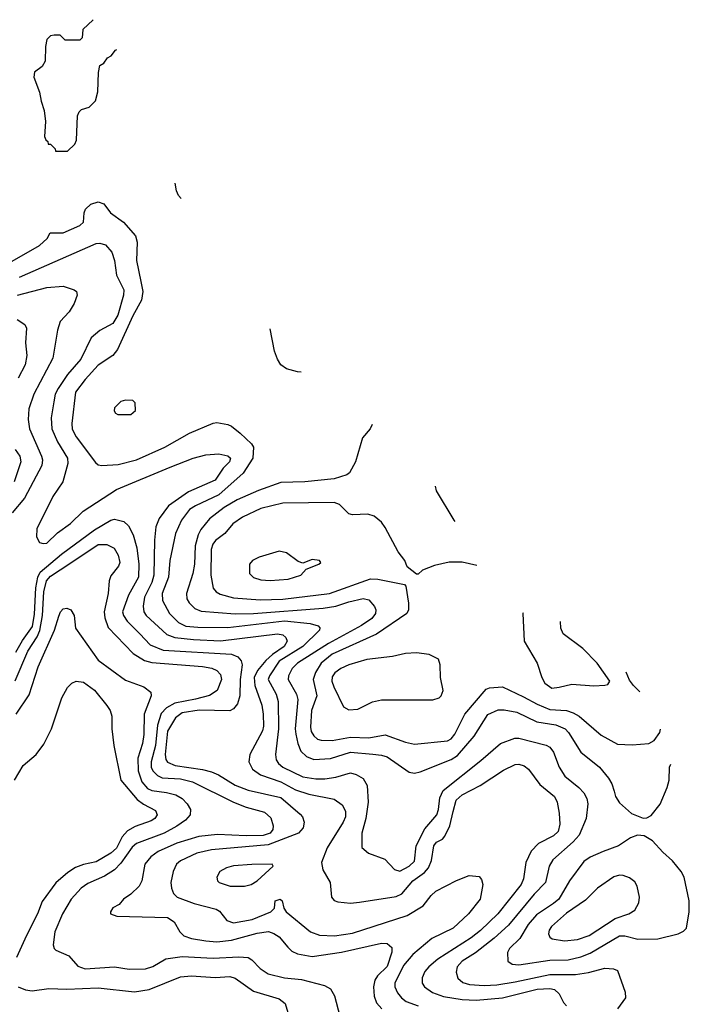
# Model space of a CAD drawing. Extents: x 997028 to 1115134, y 536408 to 618974.
# Tile 471 of 473: x 1092406 to 1096067, y 579540 to 584921. Entities that reach past the tile are written whole.
import ezdxf

# ---------------------------------------------------------------- set-up
doc = ezdxf.new("R2010")
doc.units = 0

msp = doc.modelspace()

# ---------------------------------------------------------------- linework, layer by layer
at = {"layer": '0CON10XD'}
for points in [[(1092808.3, 584921.2), (1092751.7, 584868.3), (1092748.3, 584821.7), (1092735, 584810), (1092655, 584810), (1092627.5, 584837.5), (1092595, 584837.5), (1092575, 584833.3), (1092555, 584812.5), (1092548, 584775), (1092545.8, 584694.2), (1092530, 584665), (1092486.7, 584635), (1092483, 584607), (1092515.7, 584525.7), (1092524, 584475), (1092541.2, 584425), (1092548, 584365), (1092542.5, 584282.5), (1092550, 584265), (1092560, 584255), (1092561.7, 584241.7), (1092575, 584240), (1092600, 584215), (1092601.7, 584201.7), (1092667, 584203), (1092708.3, 584241.7), (1092717, 584263), (1092722.5, 584395), (1092731.7, 584418.3), (1092745, 584430), (1092787, 584443), (1092821.7, 584478.3), (1092833.6, 584526.4), (1092837, 584633), (1092845, 584670), (1092866.4, 584683.6), (1092887, 584713), (1092906.4, 584723.6), (1092930, 584755), (1092937.3, 584757.7)], [(1093289.2, 583944.6), (1093275, 583960), (1093264.2, 583985), (1093256.8, 584028.3)], [(1092365, 583600.6), (1092515, 583687.3), (1092557.5, 583725), (1092573.9, 583756.1), (1092645, 583757.1), (1092735, 583795.6), (1092755.7, 583815), (1092758.6, 583865), (1092767.1, 583885), (1092795, 583912.2), (1092835, 583925.6), (1092865.8, 583915), (1092902.9, 583865), (1092974.6, 583814.6), (1093039.5, 583739.5), (1093049.6, 583705), (1093045.8, 583605), (1093069.5, 583489.5), (1093080.3, 583435), (1093071.6, 583388.4), (1093025, 583302.9), (1092941.7, 583118.3), (1092915, 583086.2), (1092835, 583032.5), (1092764.1, 582955), (1092711.6, 582885), (1092691.1, 582715), (1092693.5, 582683.5), (1092715, 582640.9), (1092820.7, 582500.7), (1092835, 582488.9), (1092855, 582484.5), (1092945, 582490.9), (1093045, 582516.1), (1093200.6, 582585), (1093335, 582662.1), (1093465, 582716.7), (1093485, 582718.9), (1093545, 582708.1), (1093565, 582699.4), (1093611.3, 582661.3), (1093673.2, 582603.2), (1093684.1, 582584.1), (1093681.1, 582525), (1093628.2, 582441.8), (1093495, 582323.5), (1093367.3, 582265), (1093335, 582243.4), (1093290.3, 582185), (1093257.8, 582112.2), (1093227.8, 581965), (1093220.3, 581875), (1093186.2, 581785), (1093186.7, 581746.7), (1093226, 581676), (1093275, 581626.7), (1093315, 581606.8), (1093381.1, 581601.1), (1093545, 581598.9), (1093855, 581636.2), (1093995, 581620.9), (1094037.4, 581607.4), (1094048.2, 581598.2), (1094045.6, 581585), (1093954.1, 581495), (1093825.7, 581414.3), (1093771.9, 581335), (1093765.3, 581315), (1093809.3, 581235), (1093819.4, 581195), (1093821.7, 581045), (1093804.6, 580904.6), (1093807.7, 580875), (1093821.2, 580855), (1093845, 580836.5), (1093955, 580782.7), (1094025, 580772.3), (1094075, 580772.1), (1094135, 580780.9), (1094215, 580805.4), (1094246.6, 580796.6), (1094284.7, 580774.7), (1094306.5, 580735), (1094312.1, 580645), (1094298.7, 580555), (1094276.7, 580475), (1094277.2, 580397.2), (1094314, 580365), (1094402.9, 580332.9), (1094455.9, 580275.9), (1094485, 580267.7), (1094536.4, 580295), (1094565, 580321.9), (1094574.7, 580405), (1094622, 580498), (1094687.8, 580575), (1094696.7, 580605), (1094702.5, 580667.5), (1094721.2, 580708.8), (1094927.1, 580872.9), (1095035, 580964.5), (1095113.3, 580995), (1095135.5, 580994.5), (1095285.3, 580955.3), (1095305, 580944.4), (1095325, 580918.6), (1095356.3, 580836.3), (1095387.2, 580787.2), (1095463.5, 580725), (1095491.2, 580695), (1095506.9, 580665), (1095511.5, 580635), (1095502.9, 580555), (1095465.3, 580465), (1095433.1, 580426.9), (1095321, 580329), (1095300.4, 580295), (1095280.4, 580205), (1095218.4, 580141.6), (1095078.2, 579971.8), (1095000.7, 579900.7), (1094898.4, 579821.6), (1094825, 579774.7), (1094797.9, 579745), (1094792.5, 579715), (1094802.3, 579682.3), (1094829.6, 579659.6), (1094865, 579647.5), (1094945, 579642.2), (1095015, 579646.9), (1095115, 579661.9), (1095305, 579702.6), (1095445, 579702.9), (1095516, 579714), (1095605, 579737.7), (1095652.9, 579732.9), (1095674, 579724), (1095715.8, 579605.8), (1095718, 579575), (1095674.7, 579515.3)], [(1092405, 583514.3), (1092825, 583697.7), (1092845, 583700.4), (1092875, 583691.1), (1092910.9, 583650.9), (1092924.6, 583605), (1092936.2, 583525), (1092975.3, 583445), (1092973.1, 583415), (1092943.7, 583306.3), (1092915, 583261.1), (1092845, 583222.5), (1092798.1, 583181.9), (1092741.6, 583065), (1092667.6, 582982.4), (1092616.3, 582905), (1092601.2, 582875), (1092593.2, 582833.2), (1092579.1, 582745), (1092583.1, 582685), (1092613.2, 582613.2), (1092667.3, 582525), (1092670.3, 582495), (1092642.9, 582395), (1092588.1, 582315), (1092500.7, 582139.3), (1092497.5, 582095), (1092514.3, 582064.3), (1092535, 582057.5), (1092555, 582060), (1092613, 582117), (1092685, 582167.8), (1092752.9, 582235), (1092935, 582353.1), (1093229.2, 582475), (1093355.3, 582524.7), (1093425, 582543.1), (1093495, 582548.8), (1093545, 582537.3), (1093558.5, 582525), (1093553.1, 582505), (1093519.7, 582470.2), (1093475, 582404.7), (1093328.7, 582341.3), (1093219.6, 582265), (1093168.2, 582195), (1093151.1, 582148.9), (1093143.7, 582076.4), (1093140.7, 581885), (1093129.2, 581845), (1093089, 581765), (1093081.4, 581715), (1093084.7, 581685), (1093098.7, 581665), (1093211.1, 581561.1), (1093254.8, 581544.8), (1093357.2, 581532.8), (1093505, 581525.5), (1093815, 581564.2), (1093845, 581559.6), (1093862.1, 581545), (1093868.2, 581525), (1093852.5, 581495), (1093787.9, 581452.1), (1093751.2, 581418.8), (1093707.4, 581365), (1093688.5, 581325), (1093692.1, 581282.1), (1093730.7, 581175), (1093738.4, 581125), (1093739.3, 581059.3), (1093734.6, 581035), (1093664.5, 580905), (1093659.6, 580865), (1093680, 580825), (1093723.6, 580793.6), (1093835, 580756), (1093915, 580712), (1093988, 580688), (1094125, 580661.2), (1094169.5, 580629.5), (1094187.3, 580595), (1094187.1, 580565), (1094175.4, 580535), (1094087.3, 580395), (1094055.8, 580315), (1094064.2, 580275), (1094102.9, 580205), (1094110.8, 580125), (1094125, 580106.2), (1094145, 580100), (1094215, 580093.1), (1094265, 580097.8), (1094465, 580129.4), (1094495, 580143.3), (1094556.4, 580215), (1094619.3, 580260.7), (1094641.4, 580285), (1094657.1, 580325), (1094670.7, 580405), (1094685, 580425.6), (1094717.3, 580442.7), (1094731.5, 580458.5), (1094758, 580515), (1094775.7, 580594.3), (1094793.1, 580655), (1094824.5, 580685), (1094923.3, 580735), (1095050.6, 580819.4), (1095115, 580850.4), (1095135, 580852.1), (1095165, 580842.5), (1095188.1, 580825), (1095250.4, 580740.4), (1095330.5, 580675), (1095345.3, 580645.3), (1095356, 580585), (1095359.6, 580525), (1095351.1, 580485), (1095325, 580459.7), (1095242.2, 580417.8), (1095203.4, 580376.6), (1095173.3, 580315), (1095160.3, 580225), (1095148.1, 580195), (1095020.3, 580035), (1094925, 579942.5), (1094875, 579903.4), (1094692.9, 579787.1), (1094643.5, 579745), (1094621.3, 579718.7), (1094606.4, 579685), (1094607.5, 579655), (1094619.5, 579635), (1094663.4, 579603.4), (1094722.7, 579582.7), (1094825, 579566.1), (1094902.8, 579562.8), (1095045, 579575.9), (1095235, 579621.8), (1095305, 579626), (1095329.9, 579619.9), (1095355, 579597.7), (1095379.2, 579549.2), (1095395, 579531.9)], [(1092395, 583416.4), (1092555, 583457.5), (1092645, 583464.3), (1092705, 583443.8), (1092716.7, 583435), (1092721.2, 583415), (1092705, 583370), (1092677.5, 583325), (1092628.2, 583271.8), (1092612.9, 583225), (1092588.1, 583071.9), (1092484, 582875), (1092456.9, 582795), (1092453.3, 582736.7), (1092460, 582685), (1092525.9, 582535), (1092530.7, 582515), (1092526.7, 582485), (1092433.1, 582306.9), (1092365.3, 582225)], [(1092393.1, 583283.1), (1092434.2, 583255), (1092444.4, 583235), (1092438.9, 583155), (1092446.2, 583085), (1092436.7, 583035), (1092398, 582962)], [(1093946.1, 582994), (1093925, 582997.3), (1093865, 583013.8), (1093834.8, 583034.8), (1093815.5, 583065.5), (1093799, 583109), (1093775.8, 583231.6)], [(1092943, 582763), (1093015, 582763.3), (1093040, 582785), (1093037, 582827), (1093025, 582840), (1092985, 582842.5), (1092960, 582835), (1092925, 582800), (1092923, 582783), (1092930, 582770), (1092943, 582763)], [(1094334, 582708.3), (1094322, 582685), (1094281.4, 582635), (1094241.8, 582505), (1094209.4, 582445), (1094195, 582433.6), (1094125, 582411.8), (1093965, 582396), (1093835, 582391.1), (1093711.4, 582348.6), (1093595, 582297.3), (1093523.9, 582255), (1093445, 582192.9), (1093396.8, 582135), (1093382, 582105), (1093366.6, 582045), (1093362.7, 581945), (1093353.9, 581895), (1093317.8, 581785), (1093320.3, 581755), (1093333.2, 581733.2), (1093363.5, 581703.5), (1093398.3, 581688.3), (1093583.7, 581673.7), (1093685, 581675.8), (1094065, 581704.1), (1094135, 581715.9), (1094205, 581739.8), (1094285, 581756.8), (1094315, 581750), (1094345.6, 581714.4), (1094353.7, 581695), (1094352.5, 581675), (1094331, 581649), (1094275, 581609.5), (1094095, 581512), (1093926.1, 581405), (1093895.4, 581375), (1093876.5, 581335), (1093874.7, 581315.3), (1093919.4, 581235), (1093927.5, 581205), (1093913.3, 581045), (1093915.6, 581015.6), (1093926.6, 580965), (1093943.8, 580923.8), (1093974.3, 580894.3), (1094015, 580878.2), (1094105, 580883.2), (1094215, 580917.7), (1094336.5, 580906.5), (1094385, 580901.6), (1094415, 580891.9), (1094535, 580808.1), (1094565, 580803.3), (1094595, 580809.5), (1094765, 580877.5), (1094800.7, 580899.3), (1094891.5, 581005), (1094965, 581124.5), (1095021.7, 581148.3), (1095055, 581150), (1095125, 581136.2), (1095233.3, 581083.3), (1095336.6, 581066.6), (1095387.7, 581045), (1095406.7, 581025), (1095475, 580917.5), (1095575.9, 580835.9), (1095625.6, 580775), (1095644.4, 580745), (1095655.6, 580704.4), (1095663.8, 580675), (1095685, 580640), (1095752, 580582), (1095815, 580556.7), (1095835, 580558.8), (1095858.3, 580571.7), (1095906.9, 580633.1), (1095946.7, 580725), (1095956.5, 580765), (1095959.5, 580835), (1095966, 580852.6)], [(1092382.1, 582572.1), (1092407.6, 582535), (1092413.5, 582505), (1092376.8, 582395)], [(1094787, 582177.8), (1094780.8, 582185), (1094685.8, 582345.8), (1094679.1, 582372.4)], [(1094905.6, 581937.2), (1094826.1, 581956.1), (1094755, 581955.6), (1094675, 581938), (1094608.3, 581911.7), (1094585, 581890), (1094575, 581890), (1094525, 581930), (1094512.5, 581965), (1094475, 582013.3), (1094405, 582146.2), (1094384, 582175), (1094345, 582208), (1094308.8, 582218.8), (1094225, 582215.6), (1094205, 582221.1), (1094155, 582270.6), (1094125, 582282.9), (1093845, 582278.4), (1093725, 582248.8), (1093625, 582202.2), (1093570.9, 582165), (1093527.5, 582112.5), (1093476.2, 582075), (1093461.7, 582055), (1093454, 582025), (1093451.9, 581885), (1093464.6, 581815), (1093480, 581795), (1093501.8, 581781.8), (1093575, 581760.5), (1093720.3, 581750.3), (1093845, 581754.8), (1094100, 581785), (1094325, 581865.4), (1094365, 581863.6), (1094510, 581835), (1094517.5, 581825), (1094532.3, 581732.3), (1094532.9, 581695), (1094522.9, 581675), (1094357.2, 581562.8), (1094115, 581453.3), (1094054.2, 581405), (1094023, 581353), (1094010.7, 581315), (1094030, 581225), (1094002.5, 581145), (1093995.7, 581054.3), (1094000.6, 581030.6), (1094015, 581006.8), (1094035, 580989.7), (1094055, 580983.5), (1094115, 580982.1), (1094215, 581000.6), (1094315, 580997), (1094405, 581011.8), (1094515, 580972.9), (1094565, 580961.8), (1094745, 580980), (1094765, 580991.1), (1094784.5, 581015.5), (1094839.1, 581125), (1094957.4, 581262.6), (1094975, 581270), (1095045, 581275.5), (1095159.8, 581219.8), (1095235, 581179.3), (1095305, 581151.6), (1095395, 581145.3), (1095432.8, 581132.7), (1095464.2, 581114.3), (1095585, 581010.9), (1095675, 580961.5), (1095755, 580957.8), (1095845, 580964.5), (1095875, 580981.5), (1095906.5, 581025), (1095909.3, 581043)], [(1092386.2, 581465), (1092421, 581529), (1092476, 581605), (1092488.2, 581671.8), (1092494.9, 581815.1), (1092505.9, 581874.1), (1092519.1, 581900.9), (1092635, 581999.8), (1092815, 582133.2), (1092904.8, 582185.2), (1092925, 582190.9), (1092975, 582178.2), (1093001.5, 582155), (1093026.1, 582106.1), (1093046.2, 582035), (1093058.7, 581945), (1093056.5, 581875), (1093001.7, 581775), (1092969.2, 581685), (1092974.2, 581665), (1092993.5, 581633.5), (1093063.7, 581563.7), (1093119.6, 581505), (1093190, 581475), (1093564, 581454), (1093599.4, 581439.4), (1093617.8, 581417.8), (1093622.6, 581395), (1093612.3, 581315), (1093610.8, 581225), (1093597.2, 581182.8), (1093575.9, 581154.1), (1093555, 581143.5), (1093387.3, 581147.3), (1093295, 581132.4), (1093257.5, 581105), (1093215, 581032), (1093201.9, 580905), (1093205, 580878), (1093213.9, 580863.9), (1093256, 580845), (1093405, 580823.5), (1093455, 580810), (1093493.9, 580793.9), (1093585, 580737.9), (1093655, 580709.3), (1093835, 580669.4), (1093939.8, 580579.8), (1093952.9, 580565), (1093961.4, 580535), (1093955.4, 580504.6), (1093931.4, 580475), (1093765, 580410.5), (1093455, 580384.8), (1093375, 580365.7), (1093285, 580323.8), (1093264.6, 580305), (1093245.7, 580265.7), (1093233.5, 580205), (1093237.1, 580175), (1093248, 580145), (1093268, 580125), (1093361, 580091), (1093480.3, 580060.3), (1093498, 580048), (1093538.6, 579998.6), (1093575.3, 579985.3), (1093677.5, 580002.5), (1093780, 580045), (1093800, 580065), (1093803.3, 580105), (1093830, 580115), (1093842, 580105), (1093850, 580065), (1093864, 580045), (1093996.9, 579935), (1094045, 579916.7), (1094126.6, 579913.4), (1094225, 579928.4), (1094525, 580025.3), (1094611.5, 580078.5), (1094655.6, 580135), (1094681.7, 580158.3), (1094795, 580216)], [(1092381.7, 581308.3), (1092450.6, 581469.4), (1092502.2, 581547.8), (1092517.5, 581582.5), (1092531.6, 581665), (1092538.6, 581795), (1092553.6, 581855), (1092575, 581880.4), (1092680.9, 581949.1), (1092835, 582053.1), (1092882.9, 582052.9), (1092922.2, 582032.2), (1092945.3, 581995), (1092954.7, 581955), (1092946.5, 581933.5), (1092905, 581881.9), (1092896, 581855), (1092890.9, 581785), (1092867.8, 581685), (1092871.4, 581651.4), (1092889.5, 581599.5), (1093027.2, 581457.2), (1093089.1, 581419.1), (1093128.5, 581408.5), (1093406.6, 581386.6), (1093457, 581377), (1093485, 581364.5), (1093505, 581341.4), (1093510.6, 581315), (1093485.7, 581254.3), (1093443.4, 581226.6), (1093368, 581208), (1093255.1, 581184.9), (1093209.2, 581160.8), (1093180.8, 581129.2), (1093159.7, 581065), (1093148.4, 580955), (1093124.8, 580865), (1093125.2, 580835), (1093134.7, 580815), (1093159.8, 580789.8), (1093185, 580777.5), (1093285, 580771.5), (1093351.9, 580755), (1093574.8, 580644.8), (1093645, 580617), (1093745, 580589.1), (1093778.9, 580558.9), (1093792.5, 580515), (1093790.3, 580495), (1093775.3, 580475), (1093737.7, 580462.3), (1093645, 580460.5), (1093488.3, 580468.3), (1093385, 580456.9)], [(1093775, 581856.2), (1093875, 581863.8), (1093943.3, 581885), (1093971.7, 581918.3), (1094042.5, 581945), (1094052.5, 581955), (1094045, 581966), (1094005, 581970), (1093955, 581950), (1093929.3, 581959.3), (1093865, 582008), (1093825, 582015.8), (1093715, 581982.9), (1093678.8, 581965), (1093662, 581945), (1093662, 581895), (1093685, 581871.9), (1093725, 581860.5), (1093775, 581856.2)], [(1092387.5, 581125), (1092458.7, 581231.3), (1092507.9, 581385), (1092596.2, 581583.8), (1092620.6, 581660.6), (1092629.4, 581685), (1092645, 581701.4), (1092665, 581704.2), (1092685.6, 581695.6), (1092704.2, 581665), (1092711.4, 581595), (1092835, 581421.4), (1092985, 581311.5), (1093085, 581275.6), (1093124.2, 581245), (1093125.6, 581225), (1093086.1, 581125), (1093085.8, 581015), (1093078.1, 580965), (1093052.3, 580885), (1093054.1, 580815), (1093073.7, 580755), (1093105, 580719), (1093128, 580708), (1093208.2, 580698.2), (1093260, 580685), (1093294.5, 580665), (1093322.5, 580635), (1093339.4, 580605), (1093338.1, 580575), (1093313.1, 580546.9), (1093265, 580514.1), (1093195.5, 580475), (1093045, 580418.9), (1093021.3, 580398.7), (1092959.4, 580310.6), (1092924.5, 580275.5), (1092870.7, 580239.3), (1092779.7, 580200.3), (1092741.8, 580175), (1092687.1, 580115), (1092640.8, 580035), (1092598.5, 579935), (1092588.9, 579865), (1092594.4, 579845), (1092604.3, 579835), (1092674.8, 579804.8), (1092725, 579747.9), (1092764.2, 579734.2), (1092925, 579744.6), (1093005, 579732.4), (1093095, 579733.6), (1093134.3, 579745.7), (1093205, 579788.8), (1093295, 579800.3), (1093465, 579791), (1093605, 579800), (1093655, 579795.6), (1093675, 579782.9), (1093721.5, 579735), (1093765, 579706.1), (1093853.8, 579683.8), (1093946.7, 579675), (1094072.1, 579642.1), (1094105, 579623.8), (1094126.8, 579586.8), (1094156.2, 579475)], [(1095158.9, 581679.3), (1095157.5, 581675), (1095164.5, 581524.5), (1095235.7, 581405), (1095260.8, 581325), (1095277.1, 581295), (1095315, 581268.4), (1095355, 581272.7), (1095425, 581289.6), (1095545, 581281.1), (1095605, 581283.8), (1095622.5, 581287.5), (1095632.5, 581305), (1095564.2, 581405), (1095484.6, 581484.6), (1095378, 581565), (1095364.2, 581595), (1095362.4, 581631.6)], [(1094205, 581148.6), (1094255, 581152.9), (1094335, 581192.9), (1094385, 581204.3), (1094665, 581204.4), (1094700, 581215), (1094711.2, 581225), (1094721.2, 581255), (1094707.1, 581325), (1094705.7, 581395.7), (1094695.6, 581425.6), (1094645, 581450.8), (1094575, 581460), (1094515, 581457.5), (1094445, 581441.4), (1094305, 581423.5), (1094205, 581394.5), (1094162, 581375), (1094129.5, 581350.5), (1094115, 581329.2), (1094113.1, 581305), (1094123.1, 581275), (1094176.4, 581166.4), (1094205, 581148.6)], [(1095796.7, 581248.3), (1095762.2, 581282.2), (1095740.5, 581310.5), (1095721.5, 581355.9)], [(1092378.6, 580765), (1092425, 580844.2), (1092496.7, 580905), (1092539.2, 580960.8), (1092580.5, 581045), (1092636.5, 581215), (1092668, 581272), (1092692, 581295), (1092714.6, 581305.4), (1092755, 581299.5), (1092815.9, 581255.9), (1092882.2, 581172.2), (1092901.1, 581145), (1092909.5, 581115), (1092910.5, 581045), (1092921.5, 580955), (1092960, 580765), (1093049.2, 580659.2), (1093083.1, 580633.1), (1093148.7, 580598.7), (1093158.9, 580575), (1093145.5, 580555), (1093125, 580541.6), (1093037.7, 580512.3), (1092995, 580488), (1092967.4, 580455), (1092935, 580393.1), (1092905, 580365.7), (1092825, 580317.5), (1092755, 580303.6), (1092711.9, 580288.1), (1092669.9, 580260.1), (1092605, 580203.6), (1092528.7, 580101.3), (1092503.3, 580035), (1092444.5, 579915), (1092389.5, 579795)], [(1093385, 580456.9), (1093265, 580419.8), (1093164.4, 580375), (1093123.5, 580346.5), (1093090.8, 580305), (1093074.6, 580215), (1093059.6, 580185), (1093015, 580141.1), (1092973.3, 580115), (1092950, 580085), (1092915, 580066.7), (1092902.5, 580045), (1092903.3, 580035), (1092938.3, 580021.7), (1093213.7, 580013.6), (1093250.3, 579990.3), (1093281.5, 579935), (1093304.4, 579914.4), (1093345, 579898.9), (1093425, 579886.1), (1093485, 579881.9), (1093565, 579890.4), (1093705, 579929.3), (1093767, 579937), (1093796.7, 579926.7), (1093825, 579907.8), (1093871.9, 579851.9), (1093895, 579830.5), (1093925, 579815.4), (1094005, 579800.9), (1094165.7, 579824.3), (1094385, 579874.7), (1094415, 579872.3), (1094440.2, 579850.2), (1094441.3, 579825), (1094415, 579746.4), (1094362.7, 579695), (1094348.1, 579671.9), (1094340.5, 579635), (1094343.5, 579583.5), (1094357.8, 579547.8), (1094386.2, 579515)], [(1095135, 579754.7), (1095305, 579780.7), (1095405, 579782.7), (1095475, 579798.4), (1095525, 579818.4), (1095685, 579914.7), (1095715, 579913.3), (1095785, 579896), (1095895, 579897.3), (1096005.5, 579924.5), (1096035, 579938.8), (1096051.2, 579955), (1096067.1, 580045), (1096067.1, 580105), (1096038.9, 580235), (1096023.1, 580265), (1095974.7, 580324.7), (1095921.5, 580371.5), (1095865, 580434), (1095819.7, 580459.7), (1095784.1, 580464.1), (1095745, 580448.9), (1095680, 580405), (1095595.8, 580374.2), (1095525, 580344.6), (1095490.6, 580319.4), (1095412.5, 580215), (1095353.5, 580115), (1095325, 580089.8), (1095231.3, 580028.6), (1095186.7, 579975), (1095140.1, 579899.9), (1095083.6, 579845), (1095073.4, 579823.4), (1095075.8, 579775), (1095099.1, 579759.1), (1095135, 579754.7)], [(1093635, 580184.7), (1093672, 580195), (1093704.2, 580215), (1093792.5, 580295), (1093787.5, 580305), (1093675, 580304.4), (1093575, 580296.2), (1093536.2, 580285), (1093500, 580265), (1093484, 580235), (1093488, 580215), (1093496.7, 580205), (1093557.5, 580185), (1093635, 580184.7)], [(1094795, 580216), (1094863.6, 580243.6), (1094918.3, 580238.3), (1094931.7, 580221.7), (1094938, 580195), (1094924.2, 580115), (1094859.4, 580035), (1094777.1, 579955), (1094660.1, 579899.9), (1094555, 579811.6), (1094505, 579752.7), (1094457.8, 579655), (1094458, 579635), (1094472.3, 579602.3), (1094492.9, 579575), (1094519.1, 579555), (1094585, 579531.6)], [(1095385, 579885.8), (1095455, 579893.8), (1095520, 579915), (1095661.5, 580008.5), (1095736.5, 580033.5), (1095770, 580055), (1095791.4, 580095), (1095795.7, 580125), (1095782.5, 580185), (1095768.7, 580208.7), (1095740.3, 580230.3), (1095705, 580243.1), (1095685, 580245.6), (1095655, 580235.6), (1095565.9, 580174.1), (1095500.4, 580109.6), (1095395, 580038), (1095314.5, 579965), (1095300.9, 579945), (1095296.5, 579925), (1095305, 579907.5), (1095318.2, 579898.2), (1095385, 579885.8)], [(1092398, 579635), (1092437.9, 579617.9), (1092475, 579612.9), (1092565, 579625.3), (1092665, 579622.9), (1092835, 579630.2), (1093035, 579608), (1093115, 579620), (1093285, 579689.5), (1093345, 579695.2), (1093475, 579686.5), (1093555, 579692.1), (1093585, 579682.7), (1093685, 579612), (1093825, 579570.4), (1093857.1, 579545), (1093872.5, 579495)]]:
    msp.add_lwpolyline(points, dxfattribs=at)

doc.saveas('drawing.dxf')
